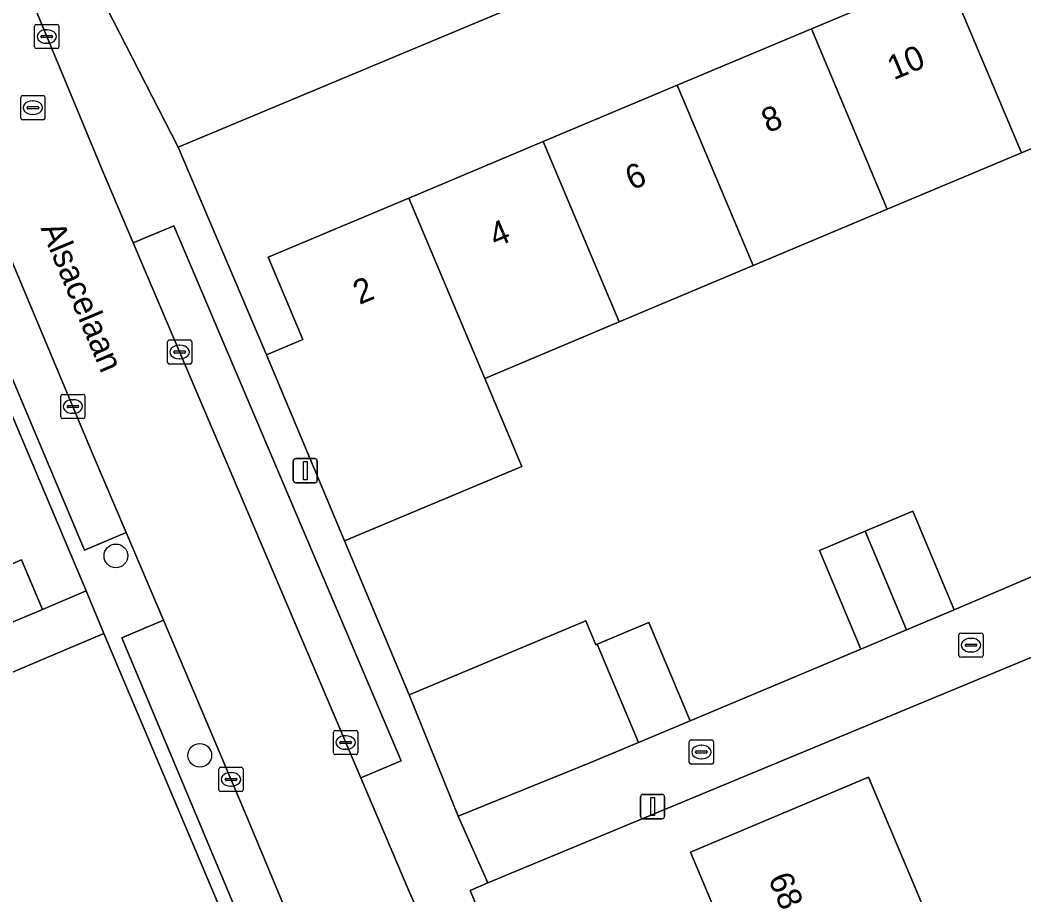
# Model space of a CAD drawing. Extents: x 157767 to 159172, y 387839 to 389425.
# Drawn here: x 158941.49 to 158982.89, y 388151.24 to 388187.33 of the extents above; entities that cross this region are included whole.
import ezdxf

# ---------------------------------------------------------------- set-up
doc = ezdxf.new("R2010")
doc.units = 0
for name, color, linetype in [('IMGEO_Boom', 7, 'Continuous'), ('IMGEO_Erf', 7, 'Continuous'), ('IMGEO_Kolk', 7, 'Continuous'), ('IMGEO_Lichtmast', 7, 'Continuous'), ('IMGEO_Muur', 7, 'Continuous'), ('IMGEO_Openbare_ruimte_label', 7, 'Continuous'), ('IMGEO_Pand', 7, 'Continuous'), ('IMGEO_Pand_nummerreeks', 7, 'Continuous'), ('IMGEO_Parkeervlak_open', 7, 'Continuous'), ('IMGEO_Rijbaan_lokaal_open', 7, 'Continuous'), ('IMGEO_Rioolput', 7, 'Continuous'), ('IMGEO_Voetpad_open', 7, 'Continuous')]:
    doc.layers.add(name, color=color, linetype=linetype)

msp = doc.modelspace()

# ---------------------------------------------------------------- linework, layer by layer
at = {"layer": 'IMGEO_Boom'}
for centre in [(158945.437, 388165.225), (158948.898, 388156.996)]:
    msp.add_circle(centre, 0.489, dxfattribs=at)
at = {"layer": 'IMGEO_Erf'}
for points in [[(159000, 388203.826), (158948.011, 388182.082), (158951.65, 388173.52), (158953.149, 388174.149), (158951.722, 388177.549), (158957.527, 388179.99), (158963.065, 388182.32), (158968.595, 388184.645), (158974.125, 388186.971), (158979.656, 388189.297), (158985.305, 388191.673)], [(158988.122, 388184.101), (158982.789, 388181.858), (158977.257, 388179.532), (158971.726, 388177.206), (158966.192, 388174.879), (158960.652, 388172.549), (158962.176, 388168.917), (158954.87, 388165.85), (158957.541, 388159.488), (158964.825, 388162.546), (158965.24, 388161.557), (158965.289, 388161.578), (158967.426, 388162.476), (158969.13, 388158.421), (158976.165, 388161.377), (158974.454, 388165.45), (158976.339, 388166.242), (158978.309, 388167.07), (158980.02, 388162.997), (158987.169, 388166.05)], [(158937.838, 388163.499), (158941.544, 388165.062), (158942.406, 388163.017), (158944.206, 388163.777), (158936.14, 388182.877)], [(158947.552, 388150.74), (158948.139, 388149.347), (158949.973, 388150.121), (158944.945, 388162.027), (158939.792, 388159.853)], [(158988.377, 388121.426), (158981.051, 388118.331), (158978.616, 388124.096), (158976.245, 388129.706), (158978.558, 388130.687), (158978.485, 388130.86), (158976.251, 388136.147), (158973.488, 388134.987), (158974.286, 388133.098), (158970.219, 388131.38), (158969.422, 388133.266), (158968.579, 388135.26), (158968.504, 388135.487), (158975.326, 388138.337), (158973.912, 388141.684), (158971.577, 388147.211), (158969.132, 388152.997), (158976.474, 388156.1), (158978.421, 388151.495), (158978.919, 388150.315), (158981.254, 388144.788), (158982.435, 388141.992), (158985.475, 388143.277)]]:
    msp.add_lwpolyline(points, dxfattribs=at)
msp.add_lwpolyline([(159000, 388135.956), (159000.62, 388136.217), (159000, 388137.619), (158999.939, 388137.764), (158996.953, 388144.862), (158994.605, 388143.866), (158993.067, 388147.494), (158995.415, 388148.489), (158989.11, 388163.499), (158960.785, 388151.731), (158960.049, 388151.425), (158969.624, 388128.603), (158976.308, 388112.673), (158976.471, 388112.284), (158981.931, 388116.011), (158982.857, 388113.648), (158986.676, 388116.918), (159002.853, 388130.771), (159002.664, 388131.38), (159000, 388130.255), (158998.055, 388129.433), (158997.033, 388131.851), (158996.011, 388134.27)], close=True, dxfattribs=at)
at = {"layer": 'IMGEO_Kolk'}
for p, q in [((158942.162, 388187.152), (158943.014, 388187.152)), ((158942.087, 388186.226), (158942.087, 388187.078)), ((158942.389, 388186.695), (158942.787, 388186.695)), ((158942.575, 388186.932), (158942.6, 388186.932)), ((158943.088, 388187.078), (158943.088, 388186.226)), ((158942.346, 388186.646), (158942.346, 388186.658)), ((158942.784, 388186.609), (158942.386, 388186.609)), ((158942.598, 388186.372), (158942.573, 388186.372)), ((158942.83, 388186.658), (158942.83, 388186.646)), ((158943.014, 388186.152), (158942.162, 388186.152)), ((158947.568, 388173.209), (158947.568, 388174.061)), ((158947.643, 388174.135), (158948.495, 388174.135)), ((158948.056, 388173.915), (158948.081, 388173.915)), ((158948.569, 388174.061), (158948.569, 388173.209)), ((158947.827, 388173.629), (158947.827, 388173.641)), ((158948.265, 388173.592), (158947.867, 388173.592)), ((158947.87, 388173.678), (158948.268, 388173.678)), ((158948.311, 388173.641), (158948.311, 388173.629)), ((158948.495, 388173.135), (158947.643, 388173.135)), ((158948.079, 388173.355), (158948.054, 388173.355)), ((158943.163, 388170.962), (158943.163, 388171.814)), ((158943.238, 388171.888), (158944.09, 388171.888)), ((158944.164, 388171.814), (158944.164, 388170.962)), ((158943.422, 388171.382), (158943.422, 388171.394)), ((158943.465, 388171.431), (158943.863, 388171.431)), ((158943.651, 388171.668), (158943.676, 388171.668)), ((158943.906, 388171.394), (158943.906, 388171.382)), ((158943.86, 388171.345), (158943.462, 388171.345)), ((158943.674, 388171.108), (158943.649, 388171.108)), ((158944.09, 388170.888), (158943.238, 388170.888)), ((158980.207, 388161.114), (158980.207, 388161.966)), ((158980.282, 388162.04), (158981.134, 388162.04)), ((158981.208, 388161.966), (158981.208, 388161.114)), ((158980.466, 388161.534), (158980.466, 388161.546)), ((158980.904, 388161.497), (158980.506, 388161.497)), ((158980.509, 388161.583), (158980.907, 388161.583)), ((158980.695, 388161.82), (158980.72, 388161.82)), ((158980.95, 388161.546), (158980.95, 388161.534)), ((158981.134, 388161.04), (158980.282, 388161.04)), ((158980.718, 388161.26), (158980.693, 388161.26)), ((158954.415, 388157.097), (158954.415, 388157.949)), ((158954.49, 388158.023), (158955.342, 388158.023)), ((158954.903, 388157.803), (158954.928, 388157.803)), ((158955.416, 388157.949), (158955.416, 388157.097)), ((158954.674, 388157.517), (158954.674, 388157.529)), ((158955.112, 388157.48), (158954.714, 388157.48)), ((158954.717, 388157.566), (158955.115, 388157.566)), ((158955.158, 388157.529), (158955.158, 388157.517)), ((158969.088, 388156.706), (158969.088, 388157.558)), ((158969.163, 388157.632), (158970.015, 388157.632)), ((158969.576, 388157.412), (158969.601, 388157.412)), ((158970.089, 388157.558), (158970.089, 388156.706)), ((158955.342, 388157.023), (158954.49, 388157.023)), ((158954.926, 388157.243), (158954.901, 388157.243)), ((158969.347, 388157.126), (158969.347, 388157.138)), ((158969.785, 388157.089), (158969.387, 388157.089)), ((158969.39, 388157.175), (158969.788, 388157.175)), ((158969.831, 388157.138), (158969.831, 388157.126)), ((158949.759, 388156.501), (158950.611, 388156.501)), ((158970.015, 388156.632), (158969.163, 388156.632)), ((158969.599, 388156.852), (158969.574, 388156.852)), ((158949.684, 388155.575), (158949.684, 388156.427)), ((158949.986, 388156.044), (158950.384, 388156.044)), ((158950.172, 388156.281), (158950.197, 388156.281)), ((158950.685, 388156.427), (158950.685, 388155.575)), ((158949.943, 388155.995), (158949.943, 388156.007)), ((158950.381, 388155.958), (158949.983, 388155.958)), ((158950.195, 388155.721), (158950.17, 388155.721)), ((158950.427, 388156.007), (158950.427, 388155.995)), ((158950.611, 388155.501), (158949.759, 388155.501))]:
    msp.add_line(p, q, dxfattribs=at)
for points in [[(158942.162, 388187.152), (158943.014, 388187.152)], [(158942.087, 388186.226), (158942.087, 388187.078)], [(158943.088, 388187.078), (158943.088, 388186.226)], [(158943.014, 388186.152), (158942.162, 388186.152)], [(158947.568, 388173.209), (158947.568, 388174.061)], [(158947.643, 388174.135), (158948.495, 388174.135)], [(158948.569, 388174.061), (158948.569, 388173.209)], [(158948.495, 388173.135), (158947.643, 388173.135)], [(158943.163, 388170.962), (158943.163, 388171.814)], [(158943.238, 388171.888), (158944.09, 388171.888)], [(158944.164, 388171.814), (158944.164, 388170.962)], [(158944.09, 388170.888), (158943.238, 388170.888)], [(158980.207, 388161.114), (158980.207, 388161.966)], [(158980.282, 388162.04), (158981.134, 388162.04)], [(158981.208, 388161.966), (158981.208, 388161.114)], [(158981.134, 388161.04), (158980.282, 388161.04)], [(158954.415, 388157.097), (158954.415, 388157.949)], [(158954.49, 388158.023), (158955.342, 388158.023)], [(158955.416, 388157.949), (158955.416, 388157.097)], [(158969.088, 388156.706), (158969.088, 388157.558)], [(158969.163, 388157.632), (158970.015, 388157.632)], [(158970.089, 388157.558), (158970.089, 388156.706)], [(158955.342, 388157.023), (158954.49, 388157.023)], [(158949.759, 388156.501), (158950.611, 388156.501)], [(158970.015, 388156.632), (158969.163, 388156.632)], [(158949.684, 388155.575), (158949.684, 388156.427)], [(158950.685, 388156.427), (158950.685, 388155.575)], [(158950.611, 388155.501), (158949.759, 388155.501)]]:
    msp.add_lwpolyline(points, dxfattribs=at)
for centre, radius, start, end in [((158942.164, 388187.076), 0.0765, 91.552, 178.448), ((158942.164, 388187.076), 0.0765, 91.552, 178.448), ((158943.012, 388187.076), 0.0765, 1.552, 88.448), ((158943.012, 388187.076), 0.0765, 1.552, 88.448), ((158942.386, 388186.655), 0.0403, 85.8775, 175.7526), ((158942.791, 388186.657), 0.0386, 1.7309, 96.639), ((158942.383, 388186.645), 0.0366, 178.938, 274.7102), ((158942.787, 388186.652), 0.043, 264.8664, 352.4533), ((158942.164, 388186.228), 0.0765, 181.552, 268.448), ((158942.164, 388186.228), 0.0765, 181.552, 268.448), ((158943.012, 388186.228), 0.0765, 271.552, 358.448), ((158943.012, 388186.228), 0.0765, 271.552, 358.448), ((158947.645, 388174.059), 0.0765, 91.552, 178.448), ((158947.645, 388174.059), 0.0765, 91.552, 178.448), ((158948.493, 388174.059), 0.0765, 1.552, 88.448), ((158948.493, 388174.059), 0.0765, 1.552, 88.448), ((158947.867, 388173.638), 0.0403, 85.8775, 175.7526), ((158947.864, 388173.628), 0.0366, 178.938, 274.7102), ((158948.268, 388173.635), 0.043, 264.8664, 352.4533), ((158948.272, 388173.64), 0.0386, 1.7309, 96.639), ((158947.645, 388173.211), 0.0765, 181.552, 268.448), ((158947.645, 388173.211), 0.0765, 181.552, 268.448), ((158948.493, 388173.211), 0.0765, 271.552, 358.448), ((158948.493, 388173.211), 0.0765, 271.552, 358.448), ((158943.24, 388171.812), 0.0765, 91.552, 178.448), ((158943.24, 388171.812), 0.0765, 91.552, 178.448), ((158944.088, 388171.812), 0.0765, 1.552, 88.448), ((158944.088, 388171.812), 0.0765, 1.552, 88.448), ((158943.462, 388171.391), 0.0403, 85.8775, 175.7526), ((158943.459, 388171.381), 0.0366, 178.938, 274.7102), ((158943.863, 388171.388), 0.043, 264.8664, 352.4533), ((158943.867, 388171.393), 0.0386, 1.7309, 96.639), ((158943.24, 388170.964), 0.0765, 181.552, 268.448), ((158943.24, 388170.964), 0.0765, 181.552, 268.448), ((158944.088, 388170.964), 0.0765, 271.552, 358.448), ((158944.088, 388170.964), 0.0765, 271.552, 358.448), ((158980.284, 388161.964), 0.0765, 91.552, 178.448), ((158980.284, 388161.964), 0.0765, 91.552, 178.448), ((158981.132, 388161.964), 0.0765, 1.552, 88.448), ((158981.132, 388161.964), 0.0765, 1.552, 88.448), ((158980.506, 388161.543), 0.0403, 85.8775, 175.7526), ((158980.503, 388161.533), 0.0366, 178.938, 274.7102), ((158980.907, 388161.54), 0.043, 264.8664, 352.4533), ((158980.911, 388161.545), 0.0386, 1.7309, 96.639), ((158980.284, 388161.116), 0.0765, 181.552, 268.448), ((158980.284, 388161.116), 0.0765, 181.552, 268.448), ((158981.132, 388161.116), 0.0765, 271.552, 358.448), ((158981.132, 388161.116), 0.0765, 271.552, 358.448), ((158954.492, 388157.947), 0.0765, 91.552, 178.448), ((158954.492, 388157.947), 0.0765, 91.552, 178.448), ((158955.34, 388157.947), 0.0765, 1.552, 88.448), ((158955.34, 388157.947), 0.0765, 1.552, 88.448), ((158954.714, 388157.526), 0.0403, 85.8775, 175.7526), ((158954.711, 388157.516), 0.0366, 178.938, 274.7102), ((158955.115, 388157.523), 0.043, 264.8664, 352.4533), ((158955.119, 388157.528), 0.0386, 1.7309, 96.639), ((158969.165, 388157.556), 0.0765, 91.552, 178.448), ((158969.165, 388157.556), 0.0765, 91.552, 178.448), ((158970.013, 388157.556), 0.0765, 1.552, 88.448), ((158970.013, 388157.556), 0.0765, 1.552, 88.448), ((158954.492, 388157.099), 0.0765, 181.552, 268.448), ((158954.492, 388157.099), 0.0765, 181.552, 268.448), ((158955.34, 388157.099), 0.0765, 271.552, 358.448), ((158955.34, 388157.099), 0.0765, 271.552, 358.448), ((158969.387, 388157.135), 0.0403, 85.8775, 175.7526), ((158969.384, 388157.125), 0.0366, 178.938, 274.7102), ((158969.788, 388157.132), 0.043, 264.8664, 352.4533), ((158969.792, 388157.137), 0.0386, 1.7309, 96.639), ((158949.761, 388156.425), 0.0765, 91.552, 178.448), ((158949.761, 388156.425), 0.0765, 91.552, 178.448), ((158950.609, 388156.425), 0.0765, 1.552, 88.448), ((158950.609, 388156.425), 0.0765, 1.552, 88.448), ((158969.165, 388156.708), 0.0765, 181.552, 268.448), ((158969.165, 388156.708), 0.0765, 181.552, 268.448), ((158970.013, 388156.708), 0.0765, 271.552, 358.448), ((158970.013, 388156.708), 0.0765, 271.552, 358.448), ((158949.983, 388156.004), 0.0403, 85.8775, 175.7526), ((158950.388, 388156.006), 0.0386, 1.7309, 96.639), ((158949.98, 388155.994), 0.0366, 178.938, 274.7102), ((158950.384, 388156.001), 0.043, 264.8664, 352.4533), ((158949.761, 388155.577), 0.0765, 181.552, 268.448), ((158949.761, 388155.577), 0.0765, 181.552, 268.448), ((158950.609, 388155.577), 0.0765, 271.552, 358.448), ((158950.609, 388155.577), 0.0765, 271.552, 358.448)]:
    msp.add_arc(centre, radius, start, end, dxfattribs=at)
for centre, major_axis, ratio, start_param, end_param in [((158942.574, 388186.652), (-0.387, 0.002), 0.722429, 4.712389, 7.853982), ((158942.599, 388186.652), (-0.39, 0.002), 0.717154, 1.570796, 4.712389), ((158948.055, 388173.635), (-0.387, 0.002), 0.722429, 4.712389, 7.853982), ((158948.08, 388173.635), (-0.39, 0.002), 0.717154, 1.570796, 4.712389), ((158943.65, 388171.388), (-0.387, 0.002), 0.722429, 4.712389, 7.853982), ((158943.675, 388171.388), (-0.39, 0.002), 0.717154, 1.570796, 4.712389), ((158980.694, 388161.54), (-0.387, 0.002), 0.722429, 4.712389, 7.853982), ((158980.719, 388161.54), (-0.39, 0.002), 0.717154, 1.570796, 4.712389), ((158954.902, 388157.523), (-0.387, 0.002), 0.722429, 4.712389, 7.853982), ((158954.927, 388157.523), (-0.39, 0.002), 0.717154, 1.570796, 4.712389), ((158969.575, 388157.132), (-0.387, 0.002), 0.722429, 4.712389, 7.853982), ((158969.6, 388157.132), (-0.39, 0.002), 0.717154, 1.570796, 4.712389), ((158950.171, 388156.001), (-0.387, 0.002), 0.722429, 4.712389, 7.853982), ((158950.196, 388156.001), (-0.39, 0.002), 0.717154, 1.570796, 4.712389)]:
    msp.add_ellipse(centre, major_axis=major_axis, ratio=ratio, start_param=start_param, end_param=end_param, dxfattribs=at)
at = {"layer": 'IMGEO_Lichtmast'}
for p, q in [((158952.756, 388168.339), (158952.756, 388169.139)), ((158952.756, 388169.139), (158952.756, 388168.339)), ((158952.856, 388169.239), (158953.646, 388169.239)), ((158953.646, 388169.239), (158952.856, 388169.239)), ((158953.746, 388169.139), (158953.746, 388168.339)), ((158953.746, 388168.339), (158953.746, 388169.139)), ((158953.646, 388168.239), (158952.856, 388168.239)), ((158952.856, 388168.239), (158953.646, 388168.239)), ((158967.078, 388154.481), (158967.078, 388155.281)), ((158967.078, 388155.281), (158967.078, 388154.481)), ((158967.178, 388155.381), (158967.968, 388155.381)), ((158967.968, 388155.381), (158967.178, 388155.381)), ((158968.068, 388155.281), (158968.068, 388154.481)), ((158968.068, 388154.481), (158968.068, 388155.281)), ((158967.968, 388154.381), (158967.178, 388154.381)), ((158967.178, 388154.381), (158967.968, 388154.381))]:
    msp.add_line(p, q, dxfattribs=at)
for points in [[(158953.176, 388169.114), (158953.326, 388169.114), (158953.326, 388168.364), (158953.176, 388168.364), (158953.176, 388169.114)], [(158967.498, 388155.256), (158967.648, 388155.256), (158967.648, 388154.506), (158967.498, 388154.506), (158967.498, 388155.256)]]:
    msp.add_lwpolyline(points, dxfattribs=at)
for centre, start, end in [((158952.856, 388169.139), 90, 180), ((158952.856, 388169.139), 90, 180), ((158953.646, 388169.139), 0, 90), ((158953.646, 388169.139), 360, 90), ((158952.856, 388168.339), 180, 270), ((158952.856, 388168.339), 180, 270), ((158953.646, 388168.339), 270, 0), ((158953.646, 388168.339), 270, 0), ((158967.178, 388155.281), 90, 180), ((158967.178, 388155.281), 90, 180), ((158967.968, 388155.281), 0, 90), ((158967.968, 388155.281), 360, 90), ((158967.178, 388154.481), 180, 270), ((158967.178, 388154.481), 180, 270), ((158967.968, 388154.481), 270, 0), ((158967.968, 388154.481), 270, 0)]:
    msp.add_arc(centre, 0.1, start, end, dxfattribs=at)
at = {"layer": 'IMGEO_Muur'}
msp.add_lwpolyline([(158944.945, 388162.027), (158951.643, 388146.165)], dxfattribs=at)
at = {"layer": 'IMGEO_Pand'}
for points in [[(158985.804, 388190.47), (158985.305, 388191.673), (158979.656, 388189.297), (158982.789, 388181.858), (158988.122, 388184.101), (158988.398, 388184.217)], [(158982.789, 388181.858), (158979.656, 388189.297), (158974.125, 388186.971), (158977.257, 388179.532)], [(158971.726, 388177.206), (158977.257, 388179.532), (158974.125, 388186.971), (158968.595, 388184.645)], [(158971.726, 388177.206), (158968.595, 388184.645), (158963.065, 388182.32), (158966.192, 388174.879)], [(158957.527, 388179.99), (158960.613, 388172.642), (158960.652, 388172.549), (158966.192, 388174.879), (158963.065, 388182.32)], [(158957.527, 388179.99), (158951.722, 388177.549), (158953.149, 388174.149), (158951.65, 388173.52), (158954.87, 388165.85), (158962.176, 388168.917), (158960.652, 388172.549), (158960.613, 388172.642)], [(158978.052, 388162.17), (158980.02, 388162.997), (158978.309, 388167.07), (158976.339, 388166.242)], [(158978.052, 388162.17), (158976.339, 388166.242), (158974.454, 388165.45), (158976.165, 388161.377)], [(158938.701, 388161.454), (158942.406, 388163.017), (158941.544, 388165.062), (158937.838, 388163.499)], [(158965.289, 388161.578), (158965.24, 388161.557), (158964.825, 388162.546), (158957.541, 388159.488), (158959.556, 388154.491), (158964.986, 388156.681), (158966.996, 388157.525)], [(158965.289, 388161.578), (158966.996, 388157.525), (158969.13, 388158.421), (158967.426, 388162.476)], [(158978.919, 388150.315), (158978.421, 388151.495), (158976.474, 388156.1), (158969.132, 388152.997), (158971.577, 388147.211)]]:
    msp.add_lwpolyline(points, close=True, dxfattribs=at)
at = {"layer": 'IMGEO_Parkeervlak_open'}
for points in [[(158945.86, 388166.188), (158944.504, 388169.384), (158938.422, 388183.849), (158936.708, 388183.121), (158944.146, 388165.46)], [(158955.538, 388156.061), (158957.205, 388156.769), (158947.823, 388178.847), (158946.155, 388178.139)], [(158947.397, 388162.567), (158945.682, 388161.839), (158954.55, 388140.693), (158956.265, 388141.421), (158950.876, 388154.368)]]:
    msp.add_lwpolyline(points, close=True, dxfattribs=at)
at = {"layer": 'IMGEO_Rijbaan_lokaal_open'}
msp.add_lwpolyline([(158962.362, 388140.54), (158957.53, 388151.375), (158955.538, 388156.061), (158946.155, 388178.139), (158944.877, 388181.147), (158935.987, 388202.537), (158927.632, 388222.6), (158925.58, 388227.526), (158919.009, 388230.287), (158922.802, 388220.954), (158932.194, 388198.662), (158938.422, 388183.849), (158944.504, 388169.384), (158945.86, 388166.188), (158947.397, 388162.567), (158950.876, 388154.368), (158956.265, 388141.421), (158956.858, 388139.996)], dxfattribs=at)
at = {"layer": 'IMGEO_Rioolput'}
for p, q in [((158941.588, 388184.216), (158942.44, 388184.216)), ((158941.513, 388183.29), (158941.513, 388184.142)), ((158942.001, 388183.996), (158942.026, 388183.996)), ((158942.514, 388184.142), (158942.514, 388183.29)), ((158941.772, 388183.71), (158941.772, 388183.722)), ((158942.21, 388183.673), (158941.812, 388183.673)), ((158941.815, 388183.759), (158942.213, 388183.759)), ((158942.024, 388183.436), (158941.999, 388183.436)), ((158942.256, 388183.722), (158942.256, 388183.71)), ((158942.44, 388183.216), (158941.588, 388183.216))]:
    msp.add_line(p, q, dxfattribs=at)
for points in [[(158941.588, 388184.216), (158942.44, 388184.216)], [(158941.513, 388183.29), (158941.513, 388184.142)], [(158942.514, 388184.142), (158942.514, 388183.29)], [(158942.44, 388183.216), (158941.588, 388183.216)]]:
    msp.add_lwpolyline(points, dxfattribs=at)
for centre, radius, start, end in [((158941.59, 388184.14), 0.0765, 91.552, 178.448), ((158941.59, 388184.14), 0.0765, 91.552, 178.448), ((158942.438, 388184.14), 0.0765, 1.552, 88.448), ((158942.438, 388184.14), 0.0765, 1.552, 88.448), ((158941.812, 388183.719), 0.0403, 85.8775, 175.7526), ((158941.809, 388183.709), 0.0366, 178.938, 274.7102), ((158942.213, 388183.716), 0.043, 264.8664, 352.4533), ((158942.217, 388183.721), 0.0386, 1.7309, 96.639), ((158941.59, 388183.292), 0.0765, 181.552, 268.448), ((158941.59, 388183.292), 0.0765, 181.552, 268.448), ((158942.438, 388183.292), 0.0765, 271.552, 358.448), ((158942.438, 388183.292), 0.0765, 271.552, 358.448)]:
    msp.add_arc(centre, radius, start, end, dxfattribs=at)
for centre, major_axis, ratio, start_param, end_param in [((158942, 388183.716), (-0.387, 0.002), 0.722429, 4.712389, 7.853982), ((158942.025, 388183.716), (-0.39, 0.002), 0.717154, 1.570796, 4.712389)]:
    msp.add_ellipse(centre, major_axis=major_axis, ratio=ratio, start_param=start_param, end_param=end_param, dxfattribs=at)
at = {"layer": 'IMGEO_Voetpad_open'}
for points in [[(158969.624, 388128.603), (158960.049, 388151.425), (158960.785, 388151.731), (158959.556, 388154.491), (158957.541, 388159.488), (158954.87, 388165.85), (158951.65, 388173.52), (158948.011, 388182.082), (158944.235, 388189.449), (158930.319, 388222.217), (158929.837, 388223.351), (158929.775, 388223.498), (158927.716, 388228.455), (158925.58, 388227.526), (158927.632, 388222.6), (158935.987, 388202.537), (158944.877, 388181.147), (158946.155, 388178.139), (158947.823, 388178.847), (158957.205, 388156.769), (158955.538, 388156.061), (158957.53, 388151.375), (158962.362, 388140.54)], [(159000, 388212.895), (158970.643, 388200.552), (158968.988, 388199.856), (158944.235, 388189.449), (158948.011, 388182.082), (159000, 388203.826)], [(158945.682, 388161.839), (158947.397, 388162.567), (158945.86, 388166.188), (158944.146, 388165.46), (158936.708, 388183.121), (158936.14, 388182.877), (158944.206, 388163.777), (158944.945, 388162.027), (158949.973, 388150.121), (158950.122, 388150.184), (158951.749, 388146.326), (158951.601, 388146.264), (158951.643, 388146.165), (158954.93, 388138.382)], [(158987.169, 388166.05), (158980.02, 388162.997), (158978.052, 388162.17), (158976.165, 388161.377), (158969.13, 388158.421), (158966.996, 388157.525), (158964.986, 388156.681), (158959.556, 388154.491), (158960.785, 388151.731), (158989.11, 388163.499)], [(158956.858, 388139.996), (158956.265, 388141.421), (158954.55, 388140.693), (158945.682, 388161.839)]]:
    msp.add_lwpolyline(points, dxfattribs=at)
msp.add_lwpolyline([(158937.357, 388158.826), (158939.792, 388159.853), (158944.945, 388162.027), (158944.206, 388163.777), (158942.406, 388163.017), (158938.701, 388161.454), (158934.574, 388159.796), (158930.97, 388158.276), (158927.441, 388156.788), (158927.359, 388156.982), (158923.698, 388155.538), (158924.367, 388153.951), (158924.248, 388153.901), (158924.354, 388153.631), (158934.96, 388157.814)], close=True, dxfattribs=at)

# ---------------------------------------------------------------- texts
at = {"layer": 'IMGEO_Openbare_ruimte_label'}
msp.add_text('Alsacelaan', height=1, rotation=292.7697, dxfattribs=at).set_placement((158942.32, 388178.745))
at = {"layer": 'IMGEO_Pand_nummerreeks'}
for s, rotation, p in [('10', 22.8109, (158977.522, 388184.842)), ('8', 22.8109, (158972.334, 388182.66)), ('6', 22.8109, (158966.716, 388180.297)), ('4', 22.8109, (158961.102, 388177.936)), ('2', 22.8094, (158955.486, 388175.573)), ('68', 292.9043, (158972.327, 388151.908))]:
    msp.add_text(s, height=1, rotation=rotation, dxfattribs=at).set_placement(p)

doc.saveas('drawing.dxf')
